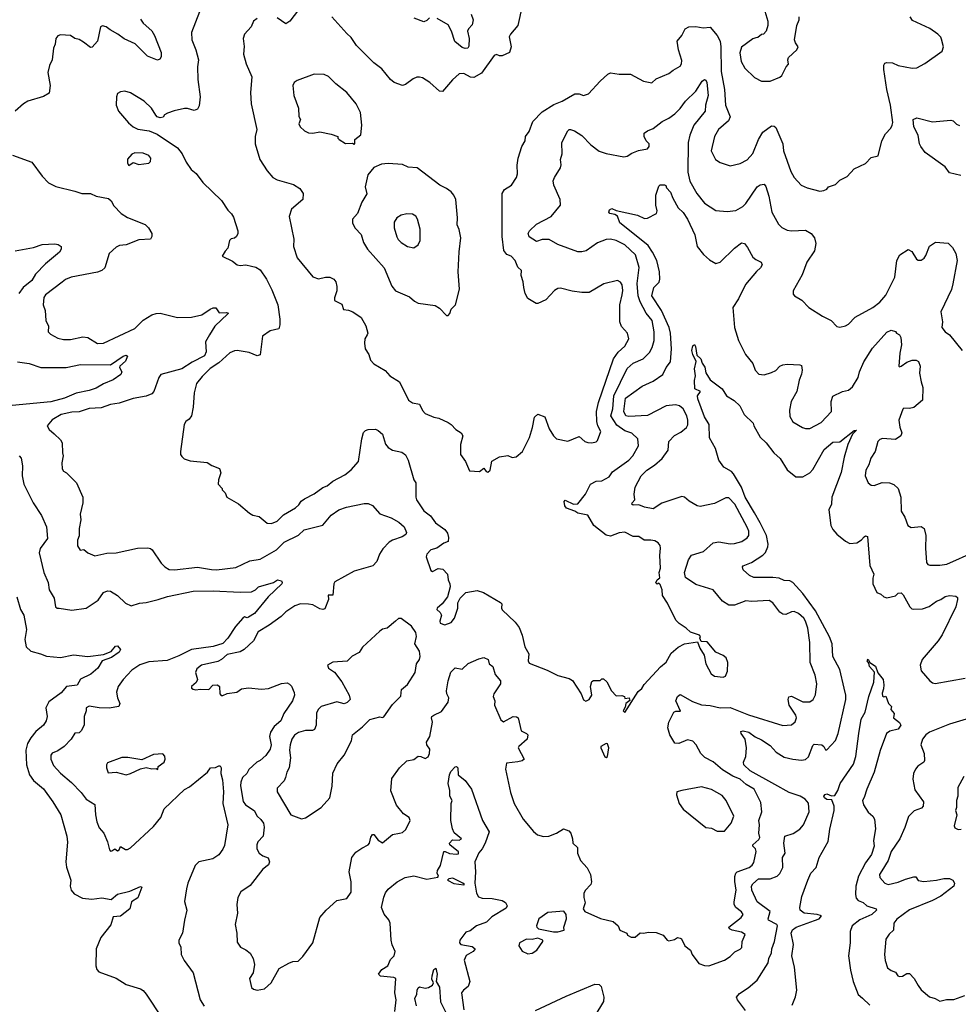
# Model space of a CAD drawing. Extents: x 1468344 to 1613994, y 525695 to 643861.
# Tile 365 of 427: x 1554358 to 1560947, y 624135 to 631046. Entities that reach past the tile are written whole.
import ezdxf

# ---------------------------------------------------------------- set-up
doc = ezdxf.new("R2010")
doc.units = 0

msp = doc.modelspace()

# ---------------------------------------------------------------- linework, layer by layer
at = {"layer": '0CON10XD'}
for points in [[(1555619.7, 631100.3), (1555563.2, 630956.8), (1555566.7, 630905), (1555594.6, 630834.6), (1555614, 630765), (1555605.8, 630715), (1555608.9, 630625), (1555625.8, 630505), (1555618.3, 630441.7), (1555605, 630417.5), (1555582.5, 630407.5), (1555535, 630422), (1555515, 630422), (1555443.2, 630406.8), (1555395, 630390), (1555375, 630377.5), (1555365, 630362.5), (1555345, 630357.5), (1555323.9, 630363.9), (1555312.5, 630375), (1555283.8, 630425), (1555232, 630475), (1555135, 630532.5), (1555095, 630544), (1555065, 630538.8), (1555045, 630527.5), (1555038, 630505), (1555036.2, 630445), (1555052, 630405), (1555122.8, 630322.8), (1555154.6, 630294.6), (1555187.6, 630277.6), (1555267, 630267), (1555323.6, 630243.6), (1555465, 630146.7), (1555497.5, 630105), (1555527.5, 630045), (1555562.5, 629995), (1555595.9, 629965.9), (1555643.6, 629903.6), (1555775, 629776.7), (1555819.7, 629709.7), (1555845, 629683.8), (1555859.7, 629659.7), (1555888.6, 629565), (1555889.2, 629545), (1555880, 629525), (1555865, 629513.3), (1555841.7, 629508.3), (1555830, 629495), (1555818.8, 629441.2), (1555799.3, 629420.7), (1555780, 629385), (1555850.7, 629350.7), (1555884.2, 629324.2), (1555905, 629320), (1555944.2, 629324.2), (1555985, 629316.7), (1556015, 629308.9), (1556045, 629290.6), (1556091.1, 629225), (1556128.9, 629148.9), (1556169.8, 629045), (1556183.8, 628945), (1556184.3, 628905), (1556176, 628875), (1556115, 628862.5), (1556061.2, 628825), (1556045, 628692.5), (1556025, 628686.2), (1555969.7, 628709.7), (1555885, 628724.4), (1555865, 628722.2), (1555832.7, 628707.3), (1555755, 628638.2), (1555695, 628598), (1555638.3, 628541.7), (1555598.8, 628491.2), (1555582.3, 628427.7), (1555576, 628325), (1555563.8, 628265), (1555547.7, 628242.3), (1555523.3, 628225), (1555513.3, 628205), (1555487.5, 628015), (1555487.5, 627995), (1555495, 627980), (1555513.3, 627963.3), (1555555, 627950), (1555675, 627937.5), (1555706.4, 627916.4), (1555760, 627895), (1555770, 627865), (1555752.5, 627815), (1555750, 627785), (1555780, 627755), (1555780, 627745), (1555800, 627725), (1555812.5, 627695), (1555895, 627647.5), (1555971.2, 627581.2), (1555995, 627568.8), (1556038.3, 627558.3), (1556095, 627512.5), (1556125, 627509.2), (1556165, 627525.7), (1556210.2, 627569.8), (1556295, 627618.6), (1556318.3, 627641.7), (1556333.1, 627666.9), (1556357.3, 627682.7)], [(1556314.2, 631115.8), (1556255, 631036.2), (1556225, 631016.2), (1556165, 631058)], [(1557885.8, 631144.2), (1557855.5, 631004.5), (1557804.2, 630945), (1557794.4, 630925.6), (1557807.5, 630855), (1557796, 630815), (1557745, 630792.5), (1557725, 630792.5), (1557705, 630800.8), (1557688.8, 630795), (1557599.7, 630670.3), (1557545, 630640), (1557523, 630643), (1557475, 630668), (1557443.9, 630666.1), (1557396.1, 630623.9), (1557325, 630541.2), (1557303.9, 630543.9), (1557236.7, 630605), (1557185, 630636.7), (1557165, 630642.5), (1557145, 630642.5), (1557119.3, 630630.7), (1557065, 630590), (1557046.1, 630583.9), (1556985.8, 630605.8), (1556962, 630625), (1556901.1, 630701.1), (1556845, 630742), (1556722.5, 630865), (1556685, 630921.2), (1556655, 630948), (1556548, 631065)], [(1557527.5, 631085), (1557540.8, 631045), (1557535, 631010), (1557508.2, 630981.8), (1557501.8, 630965), (1557513.1, 630915), (1557510.6, 630859.4), (1557502.9, 630847.1), (1557485.6, 630844.4), (1557465, 630850), (1557411.8, 630891.8), (1557388.4, 630965), (1557365, 631010), (1557289.2, 631055)], [(1559587.5, 631105), (1559610, 631035), (1559610, 631005), (1559597.5, 630965), (1559580, 630945), (1559565, 630942.5), (1559538.8, 630921.2), (1559525, 630917.5), (1559505, 630912.5), (1559425, 630852.5), (1559413.4, 630813.4), (1559422.7, 630752.7), (1559448.8, 630705), (1559515, 630641.2), (1559565, 630613.3)], [(1555205, 631048.6), (1555225, 631022.2), (1555285, 630968.6), (1555304.3, 630935), (1555350, 630815), (1555350, 630785), (1555342, 630768), (1555325, 630762.9), (1555255, 630790), (1555167.4, 630877.4), (1555091.1, 630911.1), (1555047.1, 630945), (1554992.9, 630975), (1554965, 630995.5), (1554938, 631002), (1554925, 630996.2), (1554904.5, 630895.5), (1554867.5, 630852.5), (1554855, 630850), (1554805, 630888.6), (1554775, 630906), (1554744.5, 630914.5), (1554715, 630934), (1554645, 630938.8), (1554625, 630933.3), (1554610.8, 630915), (1554607.5, 630875), (1554594.2, 630845), (1554585.6, 630764.4), (1554566.2, 630725), (1554556.1, 630676.1), (1554571.2, 630585), (1554565, 630530), (1554525, 630506.7), (1554415.7, 630474.3), (1554384.5, 630455.5), (1554325, 630404)], [(1556025, 631054), (1555998.8, 631035), (1555983.8, 630995), (1555935.8, 630945), (1555925.6, 630914.4), (1555933.1, 630856.9), (1555930, 630805), (1555947.5, 630735), (1555988.1, 630645), (1555977.1, 630535), (1555983.1, 630455), (1556021.4, 630275), (1556010, 630225), (1556012, 630175), (1556042.9, 630065), (1556094.4, 629985), (1556135, 629939.2), (1556165, 629922.2), (1556280, 629890), (1556325, 629860.8), (1556347.1, 629827.1), (1556344.4, 629785), (1556266.2, 629715), (1556248.6, 629665), (1556282.2, 629505), (1556279.6, 629455), (1556305.7, 629375), (1556415, 629240), (1556455, 629227.5), (1556505, 629239.2), (1556535, 629238.6), (1556564.2, 629224.2), (1556576.2, 629205), (1556583.9, 629173.9), (1556583.6, 629143.6), (1556567, 629093), (1556567.5, 629075), (1556618.1, 629048.1), (1556631.9, 629011.9), (1556665, 629008), (1556697.5, 628995), (1556755, 628956.2), (1556787.6, 628897.6), (1556800.8, 628845), (1556798, 628835)], [(1556798, 628835), (1556780.8, 628805), (1556778.8, 628775), (1556784, 628735), (1556808.8, 628695), (1556821.2, 628655), (1556845, 628630), (1556923, 628583), (1556957, 628547), (1557023.9, 628503.9), (1557087.5, 628375), (1557115, 628356.7), (1557165, 628347.5), (1557185, 628302.5), (1557205, 628281.2), (1557265, 628256), (1557299.5, 628249.5), (1557365, 628218.8), (1557386.7, 628205), (1557419.5, 628169.5), (1557457.5, 628145), (1557467.5, 628125), (1557451.2, 628065), (1557452.5, 627995), (1557487.5, 627945), (1557515, 627880), (1557586.4, 627873.6), (1557615, 627897.5), (1557633.6, 627873.6), (1557645, 627870), (1557660, 627885), (1557672.7, 627947.3), (1557725, 627977.5), (1557785, 627986.7), (1557815, 627973.3), (1557843.6, 627976.4), (1557887.5, 628015), (1557935.9, 628114.1), (1557957.3, 628182.7), (1557971.2, 628255), (1557995, 628276), (1558045, 628257.5), (1558074.6, 628174.6), (1558105.8, 628125), (1558126.7, 628105), (1558205, 628087.1), (1558285, 628120), (1558325.7, 628085.7), (1558345, 628077.5), (1558375, 628076), (1558405, 628083.8), (1558415, 628092.5), (1558437.1, 628155), (1558415.3, 628195.3), (1558408.7, 628225), (1558406.4, 628295), (1558421.3, 628358.7), (1558525.2, 628664.8), (1558558, 628712), (1558605.6, 628755), (1558633.1, 628805), (1558625, 628846.7), (1558582.4, 628892.4), (1558570, 628925), (1558571.1, 629045), (1558587.5, 629115), (1558592.7, 629145), (1558587.8, 629185), (1558575, 629204), (1558554.2, 629214.2), (1558458.9, 629191.1), (1558355, 629130), (1558305, 629130), (1558235, 629140), (1558155, 629161.2), (1558135, 629158), (1558111.2, 629145), (1558050.5, 629079.5), (1557995, 629053.3), (1557983, 629053), (1557925, 629090), (1557906.7, 629125), (1557896.2, 629165), (1557893.3, 629205), (1557879.3, 629249.3), (1557880, 629285), (1557855, 629310), (1557836.7, 629355), (1557808.8, 629385), (1557778.6, 629398.6), (1557755.6, 629425), (1557744.4, 629525), (1557744.4, 629825), (1557760, 629855), (1557809.2, 629885), (1557845, 629938.8), (1557851.8, 629965), (1557850.4, 630025), (1557857.5, 630075), (1557882.5, 630155), (1557906, 630195), (1557908, 630225), (1557935, 630260), (1557958.9, 630331.1), (1558025, 630398.5), (1558108.6, 630451.4), (1558166.7, 630475), (1558255, 630526.7), (1558286.4, 630526.4), (1558315, 630513.3), (1558350, 630525), (1558432.5, 630615), (1558485.9, 630664.1), (1558505, 630673.8), (1558565, 630662.5), (1558645, 630664.2), (1558736.7, 630615), (1558795, 630603.3), (1558825, 630630), (1558915, 630667.5), (1558945, 630692.5), (1558995, 630718.8), (1559004.2, 630735.8), (1559005, 630760), (1558982.7, 630835), (1558973.9, 630896.1), (1559005.7, 630935), (1559028.7, 630981.3), (1559055, 630996.9), (1559105, 630997.1), (1559155, 630988.6), (1559204.3, 630994.3), (1559255, 630935.7), (1559274.7, 630894.7), (1559280.8, 630855), (1559282.8, 630682.8), (1559305.3, 630555), (1559312.5, 630445), (1559344.4, 630365), (1559334, 630336), (1559264.3, 630275), (1559235.7, 630225), (1559212.9, 630125), (1559242, 630065), (1559275, 630044.2), (1559345, 630020.8), (1559415, 630037.5), (1559465, 630063.3), (1559505, 630106), (1559543.3, 630205), (1559575, 630255.8), (1559635, 630301.2), (1559655, 630298.8), (1559665, 630290), (1559714.4, 630175), (1559718.9, 630125), (1559770.2, 629980.2), (1559795, 629938), (1559843.8, 629885), (1559885, 629866.2), (1559975, 629842), (1560003.6, 629846.4), (1560025, 629857.5), (1560036.4, 629873.6), (1560085, 629890), (1560115, 629920), (1560167.5, 629945), (1560215, 630000), (1560295, 630036.7), (1560335, 630077.5), (1560385, 630090), (1560409.2, 630195), (1560435.8, 630245), (1560474, 630285), (1560483.1, 630305), (1560486.9, 630325), (1560470.8, 630445), (1560445.9, 630555), (1560423.6, 630696.4), (1560423.1, 630726.9), (1560430.3, 630739.7), (1560445, 630746), (1560485, 630742.5), (1560525, 630723.8), (1560623.9, 630706.1), (1560655, 630708.8), (1560712.3, 630737.7), (1560832.5, 630825), (1560843.3, 630855), (1560829.3, 630909.3), (1560823.6, 630923.6), (1560802.5, 630945), (1560747.5, 630985), (1560625, 631040), (1560608.8, 631065)], [(1557235, 631059.5), (1557215, 631039.2), (1557195, 631032), (1557127.4, 631057.4)], [(1559565, 630613.3), (1559625, 630614), (1559695, 630643.3), (1559707.5, 630655), (1559737.5, 630715), (1559755.9, 630734.1), (1559750, 630765), (1559755, 630780), (1559812.5, 630835), (1559822.5, 630855), (1559803, 630883), (1559796.7, 630905), (1559812.5, 631005), (1559830, 631045), (1559830, 631065)], [(1556705, 630172.5), (1556710, 630175), (1556710, 630205), (1556753, 630237), (1556760, 630305), (1556750, 630395), (1556720, 630455), (1556655, 630535.8), (1556576.6, 630596.6), (1556526.4, 630646.4), (1556495, 630660.8), (1556425, 630663.8), (1556305, 630619.4), (1556285, 630605.8), (1556275.6, 630585), (1556283.3, 630515), (1556314.2, 630425), (1556317.3, 630367.3), (1556330, 630345), (1556317.5, 630315), (1556326.7, 630295), (1556356.7, 630265), (1556385, 630252), (1556415, 630250), (1556465, 630258.1), (1556545, 630242), (1556590, 630225), (1556590, 630215), (1556600, 630205), (1556645, 630177.5), (1556695, 630180), (1556705, 630172.5)], [(1556357.3, 627682.7), (1556425, 627717.8), (1556485, 627761.4), (1556517.1, 627772.9), (1556555, 627805.6), (1556639.5, 627850.5), (1556684.4, 627885.6), (1556736.3, 627943.7), (1556759.1, 628105), (1556772.4, 628147.6), (1556785, 628161.2), (1556805, 628170), (1556855, 628170.8), (1556875, 628162.9), (1556905, 628135.8), (1556926.7, 628066.7), (1556945, 628043.3), (1556975, 628024.6), (1557040.5, 628010.5), (1557065, 627990.6), (1557084.5, 627955), (1557125, 627816.2), (1557138.2, 627795), (1557138.1, 627695), (1557144.4, 627675), (1557195, 627599.2), (1557242.6, 627562.6), (1557277.5, 627515), (1557342.5, 627467.5), (1557361.2, 627441.2), (1557368.3, 627411.7), (1557365, 627382.5), (1557335, 627372), (1557285, 627336), (1557245, 627325.8), (1557215.8, 627295), (1557210.6, 627275), (1557245, 627180), (1557255, 627173.3), (1557295, 627193.3), (1557328.3, 627188.3), (1557360, 627155), (1557366, 627115), (1557378, 627085), (1557380, 627065), (1557360.8, 626995), (1557324.2, 626945.8), (1557288, 626915), (1557286.2, 626905), (1557308.8, 626885), (1557319.2, 626865), (1557308.1, 626825), (1557310.5, 626810.5), (1557342.3, 626797.7), (1557385.6, 626814.4), (1557410.8, 626845), (1557434.2, 626915), (1557433.6, 626953.6), (1557449.2, 626985), (1557490, 627025), (1557569.7, 627039.7), (1557613.3, 627025), (1557733.8, 626955), (1557742, 626945), (1557740, 626915), (1557745, 626903.3), (1557836.3, 626816.3), (1557865, 626778.8), (1557885.4, 626725.4), (1557904.4, 626645), (1557931.9, 626595), (1557927.5, 626545), (1557935, 626530), (1558061.1, 626481.1), (1558135, 626442.9), (1558215, 626420.6), (1558238, 626408), (1558299.2, 626315), (1558315, 626272.5), (1558331.7, 626261.7), (1558355.7, 626274.3), (1558374, 626305), (1558363.8, 626365), (1558375, 626400), (1558385, 626407.5), (1558431.7, 626408.3), (1558445, 626420), (1558455, 626420), (1558479.3, 626399.3), (1558512.5, 626335), (1558545, 626300), (1558585, 626303.3), (1558602.5, 626295), (1558605, 626280), (1558636.7, 626286.7), (1558641.7, 626268.3), (1558613.6, 626246.4), (1558608.8, 626221.2), (1558593.3, 626195), (1558605, 626182.5), (1558698.8, 626331.2), (1558725, 626351.2), (1558740.9, 626379.1), (1558856.2, 626503.8), (1558895, 626536.9), (1558931.7, 626598.3), (1558979.1, 626640.9), (1559025, 626664.3), (1559115, 626680), (1559132.5, 626635), (1559162.5, 626585), (1559173.8, 626525), (1559212.5, 626455), (1559235, 626437.5), (1559295, 626430), (1559311.7, 626438.3), (1559325.8, 626474.2), (1559329.2, 626535), (1559316.6, 626566.6), (1559295, 626584), (1559245, 626607.5), (1559185, 626680), (1559141.7, 626681.7), (1559132.5, 626705), (1559137, 626717), (1559130, 626725), (1559066, 626746), (1559036.7, 626775), (1558987, 626807), (1558965, 626831.2), (1558905, 626951.2), (1558870.8, 627005), (1558868.1, 627045), (1558855, 627082.5), (1558845, 627090), (1558833.6, 627083.6), (1558823.6, 627093.6), (1558832.5, 627115), (1558851.7, 627128.3), (1558847.5, 627165), (1558855.7, 627195), (1558851.5, 627285), (1558857.3, 627337.3), (1558854, 627355), (1558840, 627375), (1558817, 627387), (1558788.5, 627391.5), (1558741.5, 627391.5), (1558705, 627419.1), (1558665, 627419.2), (1558605, 627448.1), (1558565, 627443.3), (1558505, 627421.5), (1558475, 627427.3), (1558389.1, 627495), (1558345, 627569.2), (1558275, 627581.4), (1558255, 627596.9), (1558196.8, 627616.8), (1558184.2, 627634.3), (1558180.4, 627665), (1558187.6, 627672.4), (1558245, 627644.5), (1558275, 627648.1), (1558330, 627715), (1558365.7, 627785), (1558405, 627805.6), (1558445, 627808.6), (1558495, 627836.9), (1558518.9, 627871.1), (1558635, 627954.4), (1558662.2, 627985), (1558702.5, 628055), (1558697.8, 628105), (1558653.9, 628143.9), (1558605, 628160.3), (1558549, 628199), (1558506.5, 628265), (1558521, 628315), (1558529.4, 628405), (1558621.5, 628598.5), (1558665, 628635.4), (1558735.7, 628664.3), (1558779.6, 628710.4), (1558796.8, 628745), (1558810.7, 628795), (1558812.2, 628855), (1558796.7, 628935), (1558756, 628986), (1558713.5, 629065), (1558698.8, 629108.8), (1558692.6, 629195), (1558707.4, 629307.4), (1558680.9, 629395), (1558606.4, 629465), (1558545, 629495.3), (1558505, 629504.7), (1558475.9, 629504.1), (1558415, 629480.7), (1558335, 629424.5), (1558305, 629415.6), (1558275, 629416.9), (1558135, 629468.5), (1558075, 629502.5), (1558025, 629504), (1557985, 629489.2), (1557935, 629522.2), (1557928.1, 629545), (1557937.1, 629565), (1557985, 629610), (1558088.1, 629665), (1558154.5, 629745), (1558152.2, 629785), (1558108, 629885), (1558103.8, 629915), (1558111.7, 629938.3), (1558153.8, 630005), (1558158, 630028), (1558153.3, 630065), (1558165.7, 630105), (1558162.5, 630185), (1558205, 630266.2), (1558215, 630276), (1558225, 630276), (1558253.3, 630265), (1558305, 630232.5), (1558367.8, 630167.8), (1558425, 630124), (1558475.7, 630105.7), (1558597.7, 630082.3), (1558621.7, 630088.3), (1558655, 630110), (1558701.2, 630128.8), (1558765, 630140), (1558776.2, 630155), (1558776.2, 630175), (1558755.9, 630195.9), (1558741.2, 630225), (1558741.2, 630248.8), (1558764.4, 630265.6), (1558805, 630281.9), (1558867.6, 630332.4), (1558915, 630354.5), (1558955.8, 630384.2), (1558995, 630423.3), (1559032.2, 630475), (1559105, 630544), (1559147.8, 630615), (1559165, 630626.5), (1559175, 630621.1), (1559182.5, 630605), (1559189.8, 630515), (1559171.4, 630445), (1559168.8, 630405), (1559091.1, 630305), (1559061.8, 630235), (1559050.6, 630185), (1559048.7, 629975), (1559063.3, 629913.3), (1559111.9, 629825), (1559165, 629758), (1559245, 629706.2), (1559325, 629700.6), (1559385.9, 629705.9), (1559435, 629735.6), (1559456.4, 629755), (1559535, 629872.5), (1559555, 629887.5), (1559585, 629891.2), (1559596.7, 629875), (1559617.6, 629807.6), (1559637.1, 629695), (1559685, 629610), (1559707.7, 629587.7), (1559745, 629569.2), (1559775, 629563.1), (1559875, 629567.8), (1559915, 629544.4), (1559936.5, 629515), (1559945.6, 629475), (1559937.4, 629422.6), (1559884, 629345), (1559851.2, 629255), (1559787, 629143), (1559788.3, 629118.3), (1559797, 629107), (1559848, 629078), (1559896.4, 629026.4), (1559993.3, 628965), (1560054.1, 628934.1), (1560095, 628893.3), (1560115, 628886.7), (1560155, 628896.2), (1560175, 628908.8), (1560222.7, 628957.3), (1560347.5, 629025), (1560395, 629064.3), (1560437.9, 629112.1), (1560500.2, 629239.8), (1560514.5, 629355), (1560535.6, 629394.4), (1560595, 629433.3), (1560619.5, 629419.5), (1560653.3, 629365), (1560665, 629358), (1560685, 629358.8), (1560707, 629373), (1560719.7, 629390.3), (1560744.2, 629455.8), (1560786.1, 629483.9), (1560875, 629478), (1560906.9, 629446.9), (1560930, 629405), (1560939.2, 629355), (1560908.9, 629191.1), (1560898.1, 629151.9), (1560824.2, 628995), (1560835.5, 628925.5), (1560830.6, 628885), (1560855, 628855.8), (1560885, 628832.9), (1560974.6, 628725)], [(1560965, 629951.8), (1560885, 629971.5), (1560855, 630012.3), (1560715, 630113.1), (1560682.9, 630155), (1560674.4, 630175), (1560665.5, 630235), (1560634.6, 630295), (1560630, 630345), (1560655, 630357.1), (1560765, 630330), (1560895, 630340.8), (1560910, 630335), (1560935, 630312), (1560955, 630304)], [(1555125, 630022.5), (1555155, 630042.5), (1555195, 630030), (1555265, 630040), (1555275, 630050), (1555277.5, 630075), (1555265, 630092.5), (1555225, 630108.8), (1555165, 630112.5), (1555145, 630102.5), (1555114.2, 630065.8), (1555115, 630040), (1555125, 630022.5)], [(1554307.5, 630095), (1554442.5, 630045), (1554515, 629946.7), (1554560.6, 629900.6), (1554612.5, 629875), (1554745, 629843.3), (1554795, 629825.6), (1554855, 629826.7), (1554895, 629807.5), (1554980.3, 629790.3), (1555000, 629775), (1555018.7, 629738.7), (1555071.2, 629685), (1555115, 629656.7), (1555239.2, 629609.2), (1555262.5, 629585), (1555284.3, 629545), (1555284.3, 629525), (1555275, 629504.4), (1555195, 629499.7), (1555105, 629465.4), (1555059.3, 629460.7), (1555035, 629448.2), (1554985.6, 629405), (1554955.4, 629305), (1554935, 629284.6), (1554905, 629273.2), (1554720.2, 629239.8), (1554678.8, 629221.2), (1554655, 629202.9), (1554538, 629115), (1554528, 629095), (1554522, 629045), (1554536.2, 629005), (1554542, 628935), (1554561.2, 628895), (1554558, 628855), (1554575, 628837.5), (1554625, 628810), (1554665, 628800), (1554715, 628800), (1554800.5, 628820.5), (1554835, 628814.2), (1554905, 628773.9), (1554945, 628775.3), (1555165, 628879.4), (1555223.7, 628936.3), (1555285, 628974.4), (1555315.5, 628984.5), (1555345, 628986.7), (1555465, 628954.5), (1555565, 628958.9), (1555636.6, 628973.4), (1555695, 629013.3), (1555715, 629022.5), (1555735, 629022.5), (1555758, 628988), (1555809.5, 628989.5), (1555823.3, 628985), (1555818.8, 628981.2), (1555728.8, 628895), (1555690, 628835), (1555662.9, 628785), (1555667.1, 628715), (1555655, 628687.5), (1555567.8, 628642.2), (1555495, 628594.7), (1555348.8, 628555), (1555335, 628533.3), (1555300.6, 628435), (1555285, 628420), (1555245, 628404.3), (1555155, 628387.1), (1555055.3, 628354.7), (1554995, 628344.5), (1554928.9, 628321.1), (1554845, 628316.6), (1554775, 628293.6), (1554725, 628291.5), (1554648.8, 628275), (1554585, 628236.7), (1554551.2, 628195), (1554565, 628168.8), (1554599.7, 628139.7), (1554645, 628097.5), (1554656.1, 628076.1), (1554657.5, 628005), (1554663.3, 627985), (1554653.8, 627935), (1554655, 627892.5), (1554665, 627876.7), (1554685.9, 627865.9), (1554755.6, 627795.6), (1554800, 627695), (1554802, 627655), (1554783.3, 627575), (1554786.2, 627535), (1554776.2, 627475), (1554775.9, 627424.1), (1554763.6, 627393.6), (1554763, 627353), (1554781.7, 627321.7), (1554807, 627327), (1554835, 627302.5), (1554885, 627283.1), (1554968.6, 627301.4), (1555035, 627303.3), (1555185, 627335.3), (1555258.5, 627338.5), (1555276.7, 627335), (1555286.7, 627325), (1555350.5, 627230.5), (1555376.7, 627205), (1555407.6, 627187.6), (1555445, 627183.6), (1555605, 627204.1), (1555705, 627186.4), (1555740, 627185), (1555875, 627201.1), (1555973.6, 627246.4), (1556045, 627259.6), (1556160, 627325), (1556215, 627378.2), (1556315, 627426.9), (1556355, 627464.6), (1556485, 627498.1), (1556545, 627567.5), (1556598.8, 627605), (1556652.5, 627625), (1556775, 627650.9), (1556805, 627649.1), (1556835, 627635.5), (1556886.9, 627576.9), (1556965, 627550.5), (1557019.8, 627519.8), (1557056.4, 627486.4), (1557073, 627447), (1557067.7, 627432.3), (1557043.8, 627415), (1556975, 627392.2), (1556951.2, 627378.8), (1556907.5, 627332.5), (1556882.8, 627295), (1556865, 627242.5), (1556838, 627212), (1556705, 627175.4), (1556569.4, 627100.6), (1556561.9, 627085), (1556555, 627006.7), (1556523.2, 627006.8), (1556525.7, 626975), (1556498.8, 626911.2), (1556485, 626906.2), (1556465, 626910.8), (1556415, 626937.8), (1556385, 626944.5), (1556330, 626945), (1556288.7, 626931.3), (1556225, 626890), (1556192.4, 626857.6), (1556109.2, 626795), (1556030.8, 626749.3), (1555998.1, 626685), (1555934.4, 626625), (1555905, 626609.3), (1555815, 626590.6), (1555774.5, 626555.5), (1555748.5, 626541.5), (1555635, 626514), (1555601.1, 626488.9), (1555592.6, 626462.6), (1555606, 626414), (1555595.9, 626394.1), (1555563.3, 626365), (1555564.2, 626354.2), (1555575, 626346.7), (1555595, 626341.2), (1555625, 626346.7), (1555685, 626343.3), (1555714.1, 626375.9), (1555746.4, 626376.4), (1555760, 626365), (1555763, 626313), (1555773, 626303), (1555783, 626303), (1555815, 626316.7), (1555883.3, 626325), (1555915, 626350), (1555965, 626356.7), (1556055, 626345.6), (1556105, 626351.1), (1556195, 626385.6), (1556235, 626390), (1556252.4, 626382.4), (1556265, 626368), (1556285, 626323.3), (1556287.3, 626305), (1556273.1, 626265), (1556211.1, 626175), (1556191.9, 626125), (1556143.9, 626085), (1556117.5, 626045), (1556112, 626015), (1556124.2, 625955), (1556115.3, 625925), (1556085, 625881.5), (1556045, 625846.8), (1556021.8, 625835), (1555966.3, 625783.7)], [(1557365, 628970), (1557377, 628983), (1557387.5, 629015), (1557416.7, 629045), (1557445.7, 629155), (1557436.2, 629275), (1557442.4, 629417.6), (1557453.9, 629513.9), (1557442.9, 629572.9), (1557429.2, 629605), (1557431.2, 629655), (1557419.2, 629785), (1557406, 629815), (1557387, 629837), (1557355, 629861.2), (1557306.7, 629885), (1557147.5, 630005), (1557085, 630010), (1557045, 630030), (1556945, 630036), (1556897.7, 630032.3), (1556842.7, 630007.3), (1556802.3, 629957.7), (1556783.9, 629873.9), (1556793.6, 629823.6), (1556759.5, 629765), (1556728.1, 629685), (1556694.2, 629645), (1556695, 629617.5), (1556712.1, 629582.1), (1556755, 629538.8), (1556771.2, 629481.2), (1556798.8, 629435), (1556915.7, 629305), (1556970.8, 629175), (1556995, 629142), (1557095, 629100.8), (1557129.5, 629069.5), (1557155, 629056.2), (1557275, 629038.8), (1557305, 629020), (1557355, 628970), (1557365, 628970)], [(1555966.3, 625783.7), (1555952.7, 625755), (1555923, 625727), (1555909.6, 625695), (1555908.6, 625668.6), (1555927.2, 625557.2), (1555942.9, 625535), (1556004.6, 625494.6), (1556024.6, 625455), (1556051.3, 625431.3), (1556068.9, 625405), (1556073.1, 625376.9), (1556066.5, 625315), (1556028.6, 625275), (1556021.9, 625255), (1556022.2, 625225), (1556040, 625195), (1556065, 625177.3), (1556102.2, 625162.2), (1556112.1, 625135), (1556105, 625114.3), (1556065, 625082.5), (1555975, 624969.1), (1555909.2, 624925), (1555888.8, 624885), (1555881.2, 624835), (1555886, 624775), (1555870, 624695), (1555882, 624635), (1555885, 624570), (1555907.5, 624535), (1555946.1, 624516.1), (1555975, 624492.5), (1555995.8, 624455.8), (1556006.2, 624415), (1555997.5, 624355), (1555970, 624315), (1555985, 624253.3), (1556000, 624240), (1556024.2, 624234.2), (1556076.6, 624243.4), (1556124.2, 624285), (1556180, 624385), (1556247, 624423), (1556275, 624434), (1556312.5, 624437.5), (1556345, 624470), (1556415.8, 624565), (1556465.7, 624744.3), (1556510, 624795), (1556585, 624862.5), (1556655, 624877.5), (1556685, 624922.5), (1556685.6, 624994.4), (1556670.8, 625065), (1556690.5, 625165), (1556716.7, 625203.3), (1556758.6, 625231.4), (1556805, 625252.9), (1556813.3, 625265), (1556822.2, 625307.8), (1556835, 625326), (1556845, 625326.2), (1556875, 625285.8), (1556905, 625268.8), (1556975, 625326.2), (1557024, 625336), (1557045, 625341.2), (1557068.8, 625361.2), (1557098, 625425), (1557091.2, 625445), (1557051.1, 625471.1), (1557002.4, 625532.4), (1556962.1, 625632.1), (1556970.7, 625719.3), (1557025, 625794.3), (1557075, 625844), (1557125, 625851.9), (1557155, 625876.7), (1557173.3, 625875), (1557205, 625859.2), (1557225, 625872.5), (1557235.5, 625895), (1557238.1, 625925), (1557216.2, 625955), (1557213.8, 625975), (1557236.7, 626015), (1557255.7, 626115), (1557248, 626145), (1557251.2, 626155), (1557266, 626165), (1557320, 626190), (1557366.4, 626255), (1557370.5, 626285), (1557355.8, 626315), (1557354.3, 626334.3), (1557365.7, 626405), (1557384.4, 626465.6), (1557415, 626496.7), (1557465, 626487.5), (1557505, 626526.7), (1557580.7, 626560.7), (1557615, 626570), (1557647.5, 626555), (1557653.3, 626525), (1557680, 626505), (1557695, 626448.8), (1557734.1, 626404.1), (1557733.8, 626385), (1557686.9, 626313.1), (1557682.5, 626295), (1557692.5, 626265), (1557690.8, 626235), (1557735, 626132.5), (1557755, 626116.7), (1557822.5, 626155), (1557845, 626153.3), (1557856.2, 626145), (1557878.8, 626055), (1557916.3, 626036.3), (1557924, 626025), (1557920, 625995), (1557861.4, 625945), (1557857.1, 625935), (1557900, 625855), (1557885.8, 625844.2), (1557855, 625835.7), (1557775, 625826.9), (1557767.5, 625785), (1557802.5, 625622.5), (1557828.2, 625545), (1557891.9, 625435), (1557965, 625346.7), (1557992.5, 625325), (1558035, 625312.5), (1558072.5, 625315), (1558125, 625336.2), (1558175, 625366.2), (1558212.3, 625352.3), (1558225.7, 625335.7), (1558239.2, 625295), (1558240, 625265), (1558274.2, 625234.2), (1558274.5, 625195), (1558293.6, 625145), (1558342.5, 625092.5), (1558364.4, 625045), (1558371.1, 624995), (1558367.8, 624975), (1558327.7, 624932.3), (1558318.3, 624911.7), (1558317.5, 624885), (1558326.4, 624846.4), (1558314.4, 624804.4), (1558325, 624786), (1558435, 624737.8), (1558525, 624715.6), (1558558, 624685), (1558570, 624655), (1558620, 624635), (1558625, 624620), (1558650, 624605), (1558677.5, 624605), (1558713.8, 624636.2), (1558733.6, 624633.6), (1558775, 624641.2), (1558825, 624637.5), (1558875, 624620), (1558902.5, 624585), (1558915, 624580), (1558955, 624590), (1558975, 624603.3), (1558995, 624600), (1559003.6, 624593.6), (1559026.1, 624546.1), (1559066.2, 624515), (1559078.8, 624485), (1559125, 624422), (1559165, 624408), (1559195, 624405.7), (1559305.7, 624444.3), (1559345, 624471.2), (1559377, 624503), (1559415, 624520.8), (1559426.3, 624533.7), (1559430, 624575), (1559450, 624625), (1559425, 624641.3), (1559359.2, 624655), (1559341.2, 624665), (1559336, 624675), (1559421.5, 624745), (1559437.5, 624765), (1559425, 624784.2), (1559385.8, 624815), (1559374.4, 624834.4), (1559372.9, 624855), (1559388.5, 624935), (1559377.6, 624997.6), (1559378.3, 625031.7), (1559385.7, 625054.3), (1559395.6, 625064.4), (1559478.9, 625095), (1559499.2, 625110.9), (1559510.7, 625129.3), (1559528, 625208), (1559522.2, 625225), (1559504, 625245), (1559504.6, 625255), (1559547.6, 625292.4), (1559553.1, 625305), (1559546.1, 625335), (1559551.1, 625395), (1559546.9, 625425), (1559567.3, 625485), (1559561.1, 625551.1), (1559512.7, 625645), (1559458.3, 625678.3), (1559415, 625714.3), (1559365, 625736.3), (1559291.1, 625781.1), (1559225, 625837.6), (1559167.3, 625867.3), (1559139.4, 625895), (1559106.7, 625956.7), (1559082.4, 625982.4), (1559045, 625991.1), (1558985, 625964.4), (1558957, 625967), (1558920.6, 626025), (1558907.1, 626075), (1558914.4, 626115.6), (1558950, 626185), (1558965, 626193.3), (1558996.7, 626193.3), (1558963.1, 626265), (1558975, 626296.2), (1558995, 626310), (1559080, 626260), (1559145, 626236.8), (1559205, 626233.1), (1559275, 626214.7), (1559345, 626217.3), (1559474.4, 626165.6), (1559715, 626091.4), (1559775, 626096.2), (1559801.7, 626118.3), (1559811.4, 626145), (1559805.7, 626165), (1559760.6, 626235), (1559753.1, 626275), (1559757.5, 626292.5), (1559775, 626296.9), (1559855, 626257.3), (1559905, 626258.1), (1559928, 626275), (1559943.2, 626306.8), (1559954.2, 626385), (1559942.9, 626445), (1559906.5, 626535), (1559904.5, 626675), (1559890.8, 626775), (1559875, 626824), (1559861.5, 626845), (1559825, 626877.5), (1559795, 626891.4), (1559775, 626890), (1559735, 626870.8), (1559715, 626872.5), (1559695, 626887.5), (1559645, 626951.9), (1559618.8, 626968.8), (1559495, 626962.2), (1559455.8, 626965.8), (1559374.6, 626935.4), (1559335, 626936.4), (1559291.1, 626965), (1559225, 627044.2), (1559105, 627081.4), (1559031.2, 627131.2), (1559025.5, 627165), (1559053.1, 627255), (1559075, 627286.7), (1559158.1, 627311.9), (1559225, 627374.5), (1559265, 627380), (1559345, 627368), (1559375, 627369.6), (1559427.1, 627382.9), (1559465, 627408.1), (1559475.4, 627425), (1559475.3, 627455), (1559465, 627483.1), (1559377.5, 627645), (1559335, 627690.6), (1559315, 627689.4), (1559235, 627651.1), (1559135, 627628.1), (1559113.6, 627633.6), (1559057, 627667), (1559024.2, 627694.2), (1559005, 627698.6), (1558865, 627652.2), (1558805, 627612.2), (1558745, 627623.3), (1558705, 627639.5), (1558665, 627638.6), (1558656, 627645), (1558657.5, 627655), (1558675.8, 627675), (1558672, 627715), (1558679.2, 627765), (1558719.4, 627845), (1558759.2, 627885), (1558815, 627919.1), (1558869.1, 627965), (1558910.8, 628025), (1558915.7, 628085), (1558955, 628128), (1558999.8, 628150.2), (1559037.7, 628182.3), (1559047.4, 628202.6), (1559049.1, 628235), (1559042.2, 628265), (1559015, 628314.5), (1558989.4, 628335), (1558962.3, 628342.3), (1558895, 628334.8), (1558765, 628267.9), (1558635, 628260.4), (1558612.5, 628265), (1558597.9, 628295), (1558609.8, 628390.2), (1558727.1, 628472.9), (1558805, 628507.7), (1558873.3, 628555), (1558895, 628604.3), (1558925.9, 628644.1), (1558933.5, 628735), (1558925.8, 628845), (1558916, 628886), (1558864.4, 629004.4), (1558795, 629107.5), (1558808.6, 629165), (1558846, 629204), (1558852.7, 629225), (1558849.6, 629275), (1558829.6, 629355), (1558801.2, 629415), (1558770.7, 629460.7), (1558615, 629584.3), (1558571.2, 629621.2), (1558555, 629666.2), (1558535, 629678.8), (1558500, 629685), (1558494.2, 629695), (1558498.1, 629711.9), (1558515, 629720), (1558545.7, 629705.7), (1558694.5, 629674.5), (1558745, 629651.2), (1558765, 629652), (1558828.8, 629685), (1558832.5, 629705), (1558823.4, 629743.4), (1558824.2, 629815), (1558845, 629876.7), (1558855, 629886.2), (1558885, 629886.7), (1558893, 629883), (1558898.8, 629865), (1558925.6, 629835), (1558942.4, 629792.4), (1558981.2, 629725), (1559015, 629692.2), (1559045.3, 629645), (1559096.8, 629535), (1559114.8, 629454.8), (1559157, 629397), (1559199.5, 629359.5), (1559245, 629335.7), (1559275, 629344.3), (1559375, 629441.4), (1559425, 629480), (1559445.8, 629475), (1559466.8, 629446.8), (1559505, 629378.8), (1559525, 629362), (1559562.5, 629345), (1559570, 629325), (1559558.6, 629305), (1559530.4, 629279.6), (1559452.9, 629187.1), (1559403.6, 629086.4), (1559363.8, 629025), (1559376.5, 628885), (1559403.8, 628793.8), (1559453.1, 628695), (1559505, 628633.8), (1559520.8, 628585), (1559547.6, 628557.6), (1559585, 628553.1), (1559635, 628568.9), (1559665, 628584.4), (1559695, 628614.4), (1559715, 628623.5), (1559745, 628628.5), (1559835, 628623.3), (1559845, 628617.5), (1559850.6, 628585), (1559846.8, 628556.8), (1559830.4, 628515), (1559812.9, 628435), (1559774.6, 628365), (1559760.8, 628305), (1559765, 628260), (1559785, 628223.3), (1559852.3, 628182.3), (1559875, 628176.2), (1559905, 628177.5), (1559985, 628219.4), (1560055.6, 628295), (1560054.2, 628365), (1560065, 628402.5), (1560134.5, 628435.5), (1560175, 628445.8), (1560205, 628469.2), (1560244.2, 628534.2), (1560253.8, 628575), (1560284.7, 628645.3), (1560345, 628740.8), (1560445, 628852), (1560475, 628866.7), (1560505, 628857.5), (1560512.5, 628845), (1560535, 628833.3), (1560544, 628815), (1560547, 628763), (1560535.5, 628704.5), (1560530, 628615), (1560535, 628610), (1560545, 628613.1), (1560585, 628642.6), (1560624, 628655), (1560650, 628655), (1560667.2, 628647.2), (1560680, 628615), (1560674.2, 628565), (1560685.8, 628505), (1560698, 628465), (1560694.4, 628375), (1560635, 628324.5), (1560605, 628316.6), (1560565, 628318.2), (1560557.9, 628312.1), (1560529.5, 628235), (1560535.5, 628185), (1560550, 628145), (1560544.5, 628125.5), (1560505, 628098.5), (1560415, 628107.1), (1560395, 628099.4), (1560381.5, 628085), (1560362.1, 628015), (1560331.8, 627968.2), (1560317.6, 627922.4), (1560296.9, 627885), (1560292, 627845), (1560314.2, 627794.2), (1560335, 627778.8), (1560355, 627776.2), (1560412.2, 627797.8), (1560464.5, 627795.5), (1560495, 627783.5), (1560525, 627756.4), (1560542.5, 627695), (1560544.6, 627595), (1560571.8, 627555), (1560592, 627495), (1560615, 627482), (1560685, 627487.5), (1560708, 627475), (1560720, 627425), (1560715.5, 627335.5)], [(1557125, 629444), (1557154.3, 629465.7), (1557169.2, 629495), (1557170, 629575), (1557150.5, 629645), (1557137.9, 629667.9), (1557115, 629681.9), (1557075, 629683.3), (1557035, 629673.3), (1557005.7, 629655), (1556985.6, 629625), (1556987.1, 629585), (1557005, 629522), (1557015, 629501.9), (1557035, 629481.8), (1557080, 629455), (1557125, 629444)], [(1554325, 629424.5), (1554455, 629446.7), (1554515, 629468.6), (1554605, 629472.9), (1554628.1, 629468.1), (1554648.6, 629455), (1554648.4, 629435), (1554636.8, 629413.2), (1554538.3, 629331.7), (1554469.8, 629260.2), (1554443.1, 629215), (1554383.2, 629166.8), (1554351.5, 629125)], [(1559451.8, 624091.8), (1559397.1, 624165), (1559390.8, 624185), (1559409.7, 624210.3), (1559470.5, 624249.5), (1559534.4, 624305), (1559612.3, 624425), (1559617.9, 624455), (1559635.4, 624495.4), (1559637.1, 624522.9), (1559656.1, 624575), (1559678.6, 624685), (1559674, 624695), (1559615.5, 624725), (1559610.9, 624735), (1559627.1, 624785), (1559534.5, 624855), (1559497.2, 624935), (1559495.4, 624965), (1559505, 624981.1), (1559545, 625014.6), (1559625, 625015.9), (1559675, 625033.6), (1559695, 625052.9), (1559716.1, 625095), (1559713.5, 625165), (1559731.2, 625195), (1559721.1, 625265), (1559729.2, 625315), (1559786.9, 625333.1), (1559835.5, 625364.5), (1559860.8, 625395), (1559898.8, 625485), (1559895, 625547.5), (1559871.4, 625575), (1559837.5, 625595), (1559760.3, 625620.3), (1559658.3, 625678.3), (1559485, 625774.5), (1559441.2, 625815), (1559439.2, 625835), (1559455.5, 625875), (1559460, 625935), (1559451.1, 625995), (1559422.2, 626035), (1559420.5, 626049.5), (1559435.6, 626054.4), (1559477.5, 626045), (1559521.3, 626011.3), (1559565, 625991.5), (1559625, 625951.5), (1559667.8, 625905), (1559725, 625870), (1559785, 625854.6), (1559845, 625847.9), (1559875, 625852.5), (1559895, 625872.5), (1559925, 625951.2), (1559935, 625960), (1559988, 625955), (1560002.5, 625945), (1560015, 625920), (1560025, 625921.2), (1560083.6, 625986.4), (1560102.7, 626035), (1560157.5, 626275), (1560157.5, 626305), (1560144.8, 626354.8), (1560115.3, 626485), (1560065.3, 626575), (1560060.6, 626665), (1560041.8, 626715), (1559945, 626896.2), (1559855, 627018.2), (1559785, 627096.2), (1559765, 627108), (1559725, 627109.5), (1559688.8, 627125), (1559645, 627131.4), (1559510.4, 627130.4), (1559481.5, 627145), (1559437.5, 627185), (1559432.5, 627205), (1559437.3, 627212.7), (1559495, 627236), (1559575, 627288.1), (1559593.9, 627306.1), (1559609.2, 627345), (1559611.8, 627365), (1559599.5, 627425), (1559556.3, 627515), (1559515, 627584.3), (1559450.6, 627695), (1559425.4, 627765), (1559368.9, 627858.9), (1559355, 627874.2), (1559302, 627905), (1559266.7, 627955), (1559243.3, 628035), (1559200.6, 628110.6), (1559198.6, 628205), (1559165, 628258.8), (1559118.8, 628385), (1559116.7, 628405), (1559136.7, 628435), (1559097.5, 628455), (1559094.1, 628514.1), (1559101.2, 628545), (1559094.2, 628595), (1559105.7, 628645.7), (1559082.5, 628695), (1559076.1, 628725), (1559082.7, 628757.3), (1559095, 628765.8), (1559102, 628752), (1559110.5, 628690.5), (1559140, 628665), (1559148.6, 628635), (1559167.8, 628607.8), (1559175, 628567.5), (1559205, 628517.5), (1559288.8, 628455)], [(1554343.2, 628643.2), (1554425, 628633.5), (1554505.5, 628605.5), (1554685, 628604.6), (1554785, 628625.4), (1554995, 628622.5), (1555085, 628683.8), (1555105, 628691.1), (1555115.6, 628685), (1555100.2, 628649.8), (1555061.9, 628615), (1555059.2, 628605), (1555076, 628575), (1555068, 628555), (1555015, 628517.1), (1554945, 628490), (1554895, 628460), (1554845, 628442.9), (1554755, 628424.6), (1554671.7, 628388.3), (1554576.5, 628363.5), (1554305, 628338)], [(1559288.8, 628455), (1559318.8, 628405), (1559373, 628373), (1559412, 628335), (1559444.4, 628274.4), (1559506.7, 628215), (1559511.2, 628195), (1559555.7, 628115), (1559598.6, 628075), (1559651.4, 628005), (1559696.9, 627965), (1559746, 627886), (1559806.7, 627836.7), (1559855, 627836.7), (1559905, 627864.5), (1559925, 627888.6), (1560005, 628030), (1560065, 628080.8), (1560115, 628082.5), (1560215, 628162.5), (1560233.3, 628165), (1560204.2, 628135.8), (1560170.9, 628065), (1560145.7, 627974.3), (1560125, 627867.5), (1560060, 627695), (1560057.5, 627645), (1560037.1, 627605), (1560051.5, 627495), (1560065, 627467.5), (1560094.7, 627434.7), (1560154.7, 627384.7), (1560185, 627369.5), (1560235, 627374.5), (1560266.2, 627393.8), (1560285, 627416.5), (1560295, 627421.9), (1560308.3, 627418.3), (1560325.8, 627215), (1560354.4, 627155), (1560346.5, 627125), (1560346.9, 627085), (1560374, 627025), (1560402.7, 627012.7), (1560425, 626993.8), (1560445, 626988.8), (1560505, 627001.2), (1560525, 627020), (1560545, 627022), (1560558.7, 627008.7), (1560606.2, 626925), (1560621.7, 626911.7), (1560635, 626909.2), (1560695, 626910), (1560742.1, 626927.9), (1560793.3, 626965), (1560825, 626975.8), (1560855, 626996.2), (1560885, 627003.3), (1560929.3, 626999.3), (1560940, 626990), (1560941.2, 626975), (1560929.1, 626925), (1560832.6, 626727.4), (1560805, 626686.9), (1560693.1, 626555), (1560680, 626515), (1560686.1, 626476.1), (1560748, 626405), (1560765, 626391.9), (1560785, 626386.9), (1560995, 626424.5)], [(1554354.4, 627985), (1554367.7, 627967.7), (1554377.3, 627915), (1554375.8, 627845), (1554387.5, 627785), (1554452, 627655), (1554510.8, 627565), (1554545.7, 627485.7), (1554554.2, 627405), (1554501.1, 627335), (1554495.5, 627304.5), (1554527.3, 627165), (1554558.5, 627095), (1554565.6, 627045), (1554600, 626985), (1554610, 626925), (1554620, 626915), (1554634, 626916)], [(1560715.5, 627335.5), (1560722.9, 627235), (1560731.9, 627221.9), (1560747.1, 627217.1), (1560816.4, 627216.4), (1560866.4, 627223.6), (1561065, 627312.5)], [(1554634, 626916), (1554725, 626902), (1554823.9, 626916.1), (1554909.3, 626970.7), (1554945, 627024.3), (1554975, 627037.5), (1554996.2, 627035), (1555045, 627004), (1555099.7, 626949.7), (1555141.2, 626931.2), (1555199.7, 626950.3), (1555244.5, 626954.5), (1555330, 626975), (1555395, 626998.2), (1555575, 627034.4), (1555715, 627037.8), (1555905, 627027.8), (1555985, 627030), (1556013.3, 627045), (1556035, 627066), (1556140, 627095), (1556166.7, 627113.3), (1556195, 627107.5), (1556201.2, 627095), (1556198.8, 627085), (1556101.2, 626995), (1556005, 626877.5), (1555965, 626851.4), (1555955, 626848), (1555935, 626853.3), (1555925, 626846.2), (1555873.6, 626786.4), (1555818.8, 626705), (1555782.8, 626667.2), (1555715, 626646.5), (1555564.3, 626625.7), (1555475, 626579.6), (1555393, 626547), (1555265, 626539.3), (1555201.8, 626518.2), (1555145, 626480.9), (1555083.9, 626415), (1555048.5, 626365), (1555038.2, 626325), (1555044.5, 626285), (1555061.9, 626245), (1555054.4, 626225.6), (1554985, 626212.7), (1554915, 626215.7), (1554845, 626227.5), (1554823.3, 626215), (1554823.9, 626193.9), (1554810, 626155), (1554810, 626095), (1554790, 626055), (1554775, 626040), (1554745, 626038), (1554718, 625995), (1554669.2, 625945), (1554625, 625913.1), (1554585, 625897.1), (1554576.5, 625883.5), (1554576.4, 625856.4), (1554595, 625810), (1554645, 625756.5), (1554722, 625692), (1554790.4, 625620.4), (1554825, 625574), (1554886.3, 625536.3), (1554889.4, 625465), (1554900, 625415), (1554915, 625374), (1554948.1, 625335), (1554973.3, 625275), (1554988.3, 625218.3), (1554995, 625210), (1555005, 625212), (1555026.7, 625226.7), (1555045, 625212.5), (1555055, 625220), (1555065, 625242.5), (1555101.2, 625221.2), (1555115, 625222), (1555135, 625233.8), (1555296.9, 625383.1), (1555348.2, 625445), (1555372.4, 625507.6), (1555515, 625643.1), (1555548.9, 625661.1), (1555676.8, 625763.2), (1555698, 625795), (1555733.3, 625796.7), (1555755, 625809.2), (1555765, 625808.8), (1555771.4, 625795), (1555768.8, 625755), (1555781.3, 625711.3), (1555787.5, 625625), (1555784.7, 625544.7), (1555819.2, 625395), (1555795, 625250), (1555785, 625222.5), (1555756.1, 625183.9), (1555714.1, 625155.9), (1555615, 625134.3), (1555590.7, 625109.3), (1555537.8, 624985), (1555528.1, 624945), (1555515.6, 624855.6), (1555530, 624795), (1555515.5, 624725), (1555500.6, 624635), (1555474.2, 624585), (1555476, 624565), (1555490, 624535), (1555490.6, 624485), (1555511.3, 624441.3), (1555575.6, 624355), (1555625.6, 624165), (1555651.7, 624121.7)], [(1554338, 626995), (1554364.2, 626905), (1554386.7, 626865), (1554404.5, 626765), (1554394.2, 626695), (1554404.4, 626644.4), (1554435, 626614.3), (1554505, 626595.6), (1554545, 626577.8), (1554645, 626569.5), (1554735, 626587.8), (1554835, 626576), (1554945, 626590), (1554998.8, 626611.2), (1555030.7, 626649.3), (1555045, 626650.4), (1555065.2, 626625), (1555055, 626607.5), (1555001.4, 626568.6), (1554936.7, 626545), (1554905.9, 626494.1), (1554858.3, 626451.7), (1554784.2, 626415.8), (1554761.2, 626375), (1554685.6, 626364.4), (1554649, 626321), (1554562.3, 626257.7), (1554542.5, 626215), (1554550.6, 626155), (1554543.1, 626125), (1554524.3, 626095), (1554470.2, 626049.8), (1554435.6, 626005), (1554413.8, 625966.2), (1554400.6, 625919.4), (1554404.6, 625815), (1554426.4, 625745), (1554455, 625705.7), (1554525, 625646), (1554591.2, 625555), (1554646.2, 625465), (1554689.4, 625315), (1554692.5, 625272.5), (1554682.7, 625135), (1554687.4, 625097.4)], [(1556335, 625436), (1556365, 625444), (1556473.3, 625515), (1556536, 625585), (1556552.5, 625665), (1556555, 625757.5), (1556586.4, 625823.6), (1556635.9, 625884.1), (1556686.2, 625985), (1556693.3, 626025), (1556765, 626083.3), (1556815, 626133.8), (1556885, 626153.3), (1556905, 626147.5), (1556915, 626153.3), (1556975, 626238.8), (1557032.5, 626297.5), (1557039.2, 626345), (1557080, 626380), (1557135, 626463.8), (1557143.5, 626525), (1557165.6, 626555), (1557170, 626575), (1557164, 626614), (1557132.2, 626665), (1557142.9, 626717.1), (1557139.5, 626745), (1557108.3, 626788.3), (1557035, 626843.3), (1557016.7, 626843.3), (1556995, 626823.8), (1556936.7, 626775), (1556905, 626768), (1556885, 626754), (1556765, 626641.9), (1556740, 626605), (1556691.1, 626578.9), (1556655.7, 626544.3), (1556555, 626536.5), (1556518.8, 626515), (1556525.8, 626495), (1556566.6, 626466.6), (1556618.9, 626398.9), (1556671.2, 626305), (1556676.7, 626275), (1556656.1, 626253.9), (1556635, 626243.3), (1556585, 626258.8), (1556475, 626224.2), (1556454, 626205), (1556441.7, 626178.3), (1556439.2, 626095), (1556427.1, 626062.9), (1556414.2, 626055.8), (1556365, 626055.6), (1556315, 626042.3), (1556286.5, 626023.5), (1556268.5, 625995), (1556255.5, 625955), (1556251.3, 625918.7), (1556259.1, 625865), (1556250, 625795), (1556234.2, 625765), (1556224.3, 625725.7), (1556215, 625704), (1556165, 625651.2), (1556165, 625626.7), (1556262, 625465), (1556335, 625436)], [(1559780.3, 624129.7), (1559804.1, 624185.9), (1559814.3, 624235), (1559797.5, 624395), (1559778.2, 624475), (1559788.8, 624555), (1559773.3, 624635), (1559783.7, 624656.3), (1559808.5, 624675), (1559938.3, 624721.7), (1559968.9, 624735), (1559986, 624755), (1559955.7, 624765.7), (1559865, 624773.4), (1559836.5, 624795), (1559833.3, 624815), (1559848.8, 624891.2), (1559889.4, 625005), (1559912.5, 625055), (1559948.8, 625095), (1559970, 625165), (1560032.4, 625277.6), (1560043.8, 625365), (1560074.7, 625495), (1560076.5, 625525), (1560059.3, 625569.3), (1560025, 625572.2), (1560007.8, 625585), (1560003.8, 625596.2), (1560012.2, 625607.8), (1560025, 625612), (1560057, 625597), (1560079.5, 625600.5), (1560100.8, 625635), (1560117.1, 625685), (1560210.6, 625819.4), (1560226.5, 625875), (1560248, 626035), (1560266, 626135), (1560294, 626185), (1560318.8, 626295), (1560353.3, 626395), (1560357.5, 626465), (1560323.3, 626505), (1560319.2, 626529.2), (1560306.2, 626545), (1560312.9, 626557.1), (1560326.7, 626535), (1560365, 626508), (1560381.7, 626461.7), (1560419.2, 626415), (1560423.6, 626376.4), (1560421.7, 626348.3), (1560411.2, 626318.8), (1560415, 626297.5), (1560425, 626292.5), (1560438.3, 626298.3), (1560456.4, 626246.4), (1560477.5, 626225), (1560473, 626203), (1560497.5, 626175), (1560492.5, 626145), (1560535, 626113.3), (1560543.8, 626095), (1560525, 626066.2), (1560465, 626052.9), (1560442.9, 626035), (1560397.7, 625915), (1560356.6, 625763.4), (1560304.1, 625645), (1560285, 625587.1), (1560275.3, 625565), (1560280.9, 625535), (1560314.2, 625484.2), (1560345.9, 625455.9), (1560358.8, 625435), (1560366.1, 625366.1), (1560351.4, 625285), (1560355.6, 625245), (1560336.5, 625185), (1560295, 625128.1), (1560246.9, 625035), (1560228.6, 624965), (1560225.9, 624905), (1560230.8, 624880.8), (1560244.2, 624864.2), (1560278.9, 624848.9), (1560303.8, 624825), (1560370, 624805), (1560373.3, 624795), (1560340.8, 624765), (1560255, 624728), (1560200.8, 624685), (1560188.2, 624645), (1560188.4, 624565), (1560177.1, 624475), (1560189.2, 624375), (1560207.7, 624295), (1560244.1, 624204.1), (1560275, 624178.8), (1560325, 624128)], [(1561025, 626142.9), (1560885, 626100.7), (1560745.6, 626044.4), (1560719.6, 626025), (1560695, 625995.6), (1560682.9, 625955), (1560707.5, 625895), (1560708.6, 625845), (1560704, 625835), (1560663.3, 625806.7), (1560645.6, 625785), (1560632.5, 625755), (1560626.7, 625715), (1560640.9, 625640.9), (1560701.5, 625555), (1560699.2, 625525), (1560688.7, 625511.3), (1560637.9, 625492.1), (1560596.7, 625453.3), (1560571.8, 625375), (1560536.6, 625295), (1560475, 625206.7), (1560455, 625144.3), (1560409.5, 625070.5), (1560394.2, 625045), (1560396.2, 625025), (1560432, 624985), (1560455, 624975.5), (1560525, 624991), (1560575, 625013.3), (1560635, 625030), (1560649.1, 625029.1), (1560665, 625004), (1560705, 624996.9), (1560794.5, 625005.5), (1560845, 625018), (1560885, 625018.6), (1560908, 625005), (1560920.8, 624985), (1560915.8, 624965), (1560825, 624894.7), (1560765, 624862.2), (1560605, 624798.8), (1560515, 624731.5), (1560493.6, 624705), (1560490.8, 624655), (1560462.6, 624627.4), (1560439.1, 624590.9), (1560428.6, 624485), (1560432.4, 624442.4), (1560450.6, 624390.6), (1560475, 624371.2), (1560505, 624361.2), (1560523.3, 624335), (1560535, 624328.8), (1560555, 624332), (1560585, 624352), (1560605, 624351.2), (1560636.6, 624316.6), (1560665, 624267.5), (1560686.1, 624236.1), (1560745, 624187.5), (1560785, 624175.6), (1560816.8, 624156.8), (1560865, 624167.8), (1560915, 624169.4), (1560993.6, 624196.4)], [(1558475, 625866.7), (1558485, 625873.3), (1558494.4, 625935), (1558485, 625963.8), (1558475, 625966.2), (1558437.5, 625945), (1558436.7, 625935), (1558465, 625872.5), (1558475, 625866.7)], [(1555105, 625746.2), (1555135, 625753.8), (1555205, 625786.7), (1555245, 625797.5), (1555285, 625787.5), (1555315, 625790), (1555327, 625783), (1555330, 625805), (1555371.2, 625835), (1555380, 625855), (1555376.1, 625876.1), (1555361.7, 625891.7), (1555297, 625887), (1555215, 625851.2), (1555115.9, 625865.9), (1555075, 625866), (1554975, 625830), (1554967.5, 625815), (1554967.5, 625795), (1554978.3, 625758.3), (1555035, 625764.2), (1555105, 625746.2)], [(1556990.8, 624085), (1557000.6, 624165), (1556990.6, 624215), (1556998.6, 624315), (1556985, 624322.5), (1556891.8, 624331.8), (1556876.2, 624345), (1556900.5, 624379.5), (1556942.9, 624405), (1556959.8, 624450.2), (1556985.5, 624475), (1556993.3, 624505), (1556972.8, 624552.8), (1556966.2, 624585), (1556958.2, 624705), (1556948.5, 624728.5), (1556916.7, 624766.7), (1556898.3, 624815), (1556913, 624887), (1556925, 624916.2), (1556945, 624942), (1557007.5, 624995), (1557063.3, 625025), (1557125, 625037.1), (1557215, 625012.5), (1557293, 625027), (1557297.5, 625035), (1557289.2, 625055), (1557290, 625075), (1557311.4, 625108.6), (1557335, 625207.5), (1557345, 625207.5), (1557375, 625193.3), (1557425, 625187.5), (1557438.3, 625191.7), (1557437.5, 625205), (1557377.5, 625255), (1557374, 625265), (1557395, 625288), (1557443, 625287), (1557460, 625295), (1557408.8, 625338.8), (1557395.7, 625365.7), (1557384.2, 625425), (1557387, 625543), (1557393.3, 625565), (1557378, 625595), (1557377.1, 625635), (1557365.5, 625685), (1557374.5, 625745), (1557385, 625768), (1557415, 625802.5), (1557425, 625803.8), (1557433.8, 625795), (1557436.2, 625745), (1557485.7, 625705.7), (1557530, 625645), (1557605.7, 625425), (1557653.3, 625345), (1557625.8, 625265), (1557604, 625225), (1557581.5, 625198.5), (1557552.9, 625135), (1557556.9, 625065), (1557552.9, 624985), (1557565.6, 624915), (1557578.9, 624888.9), (1557605, 624880.6), (1557675, 624877.9), (1557745, 624863.3), (1557769.1, 624849.1), (1557780.8, 624825), (1557771.7, 624808.3), (1557671.7, 624748.2), (1557635, 624712.1), (1557565, 624686.1), (1557519.3, 624650.7), (1557490, 624640), (1557448, 624585), (1557446, 624565), (1557454.5, 624554.5), (1557535, 624539.5), (1557554.3, 624525), (1557541.1, 624505), (1557493.2, 624476.8), (1557477.1, 624445), (1557517.5, 624295), (1557505, 624260), (1557472.5, 624235), (1557460.4, 624215), (1557475.6, 624095)], [(1560985.9, 625734.1), (1560943.6, 625656.4), (1560943.3, 625595), (1560933.8, 625565), (1560933.6, 625516.4), (1560927.5, 625495), (1560937.5, 625465), (1560917, 625387), (1560923.6, 625373.6), (1560945, 625362.5), (1560966.1, 625363.9)], [(1559305, 625350), (1559351.2, 625405), (1559371.2, 625455), (1559317.5, 625565), (1559290.2, 625600.2), (1559215, 625642.2), (1559145, 625660.8), (1559005, 625636.2), (1558970, 625625), (1558967.5, 625605), (1558987.5, 625545), (1559015, 625504), (1559175, 625376.7), (1559215, 625370), (1559255, 625350), (1559305, 625350)], [(1554687.4, 625097.4), (1554715.7, 625005), (1554712, 624965), (1554718.8, 624935), (1554740.9, 624910.9), (1554798.8, 624878.8), (1554865, 624873.1), (1554935, 624881.9), (1554999.3, 624870.7), (1555045, 624906.7), (1555131.7, 624928.3), (1555205, 624961.2), (1555216.2, 624956.2), (1555188.3, 624881.7), (1555143.3, 624855), (1555130, 624805), (1555065, 624753.3), (1555015, 624747.5), (1554997.6, 624692.4), (1554926.8, 624603.2), (1554894.4, 624525), (1554891.4, 624405), (1554898.7, 624378.7), (1554913, 624363), (1555035, 624317.8), (1555105, 624272.5), (1555205, 624244.3), (1555225, 624230.8), (1555245.7, 624205), (1555355, 624038.6)], [(1557475, 624973.3), (1557480, 624975), (1557467.5, 624985), (1557399.3, 625019.3), (1557370, 625015), (1557360, 625005), (1557405, 624983.3), (1557475, 624973.3)], [(1558105, 624642.5), (1558135, 624644), (1558180, 624655), (1558176.7, 624675), (1558196.2, 624735), (1558193.3, 624765), (1558178.3, 624788.3), (1558065, 624778), (1558002.5, 624735), (1557986.7, 624685), (1557987.5, 624675), (1558000, 624665), (1558105, 624642.5)], [(1557925, 624490), (1557955, 624493.3), (1557988.8, 624515), (1558030, 624575), (1558030, 624585), (1557995, 624598.1), (1557955, 624589.6), (1557915, 624591.8), (1557866.2, 624565), (1557861.2, 624545), (1557885, 624506.7), (1557925, 624490)], [(1557142.9, 624125), (1557132, 624175), (1557146, 624205), (1557148.8, 624235), (1557155, 624250), (1557165, 624256.2), (1557205, 624247.5), (1557227, 624253), (1557255, 624270), (1557262.5, 624285), (1557251.4, 624311.4), (1557253.9, 624333.9), (1557265, 624378), (1557278.3, 624388.3), (1557289.5, 624345), (1557282, 624295), (1557303.7, 624255), (1557311.9, 624151.9), (1557355, 624068.6)], [(1557979.4, 624090.6), (1558195, 624192.2), (1558395, 624276), (1558425, 624272.5), (1558440.7, 624260.7), (1558458.8, 624185), (1558455.8, 624155), (1558395, 624053.3)]]:
    msp.add_lwpolyline(points, dxfattribs=at)

doc.saveas('drawing.dxf')
